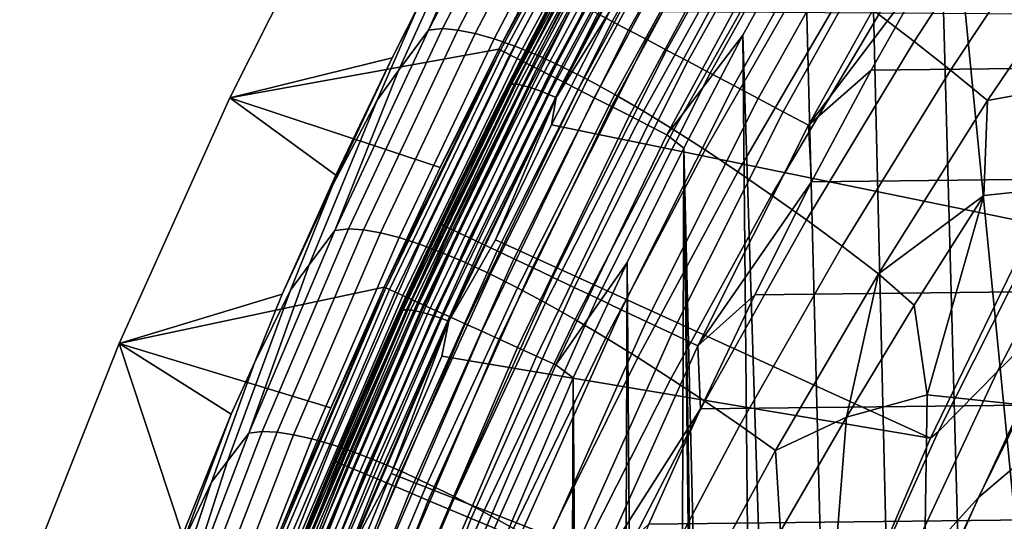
# Model space of a CAD drawing. Header units: metres. Extents: x -109 to 109, y -342 to 66.
# Tile 209 of 512: x -27.31 to -22.61, y 10.5 to 12.9. Entities that reach past the tile are written whole.
import ezdxf

# ---------------------------------------------------------------- set-up
doc = ezdxf.new("R2010")
doc.units = ezdxf.units.M
doc.layers.add('solid_K_24_62_16_000B91', color=7, linetype='CONTINUOUS')

msp = doc.modelspace()

# ---------------------------------------------------------------- linework, layer by layer
at = {"layer": 'solid_K_24_62_16_000B91'}
for points in [[(-21.955074, 9.694056, 31), (-22.270996, 15.416928, 31), (-22.94043, 14.401933, 31), (-22.379292, 8.669904, 31)], [(-22.755859, 7.626982, 31), (-22.94043, 14.401933, 31), (-23.258007, 13.883227, 31), (-23.083792, 6.56799, 31)], [(-22.755859, 7.626982, 31), (-22.379292, 8.669904, 31), (-22.94043, 14.401933, 31)], [(-23.951696, 14.000112, 84.214653), (-24.550398, 12.926881, 84.214653), (-24.481211, 12.890268, 84.32914), (-23.884197, 13.960474, 84.32914)], [(-23.884197, 13.960474, 84.32914), (-24.481211, 12.890268, 84.32914), (-24.402973, 12.848866, 84.435905), (-23.807867, 13.915651, 84.435905)], [(-23.807867, 13.915651, 84.435905), (-24.402973, 12.848866, 84.435905), (-24.316353, 12.803027, 84.534042), (-23.72336, 13.866027, 84.534042)], [(-24.416363, 13.86235, 30.136866), (-24.728909, 13.315363, 30.034899), (-25.021389, 12.757268, 30.034899)], [(-25.013575, 12.75322, 30.136866), (-24.416363, 13.86235, 30.136866), (-25.021389, 12.757268, 30.034899)], [(-24.996468, 12.744497, 30.237499), (-24.399664, 13.852869, 30.237499), (-24.416363, 13.86235, 30.136866), (-25.013575, 12.75322, 30.136866)], [(-23.72336, 13.866027, 84.534042), (-24.316353, 12.803027, 84.534042), (-24.222094, 12.753146, 84.622704), (-23.631399, 13.812024, 84.622704)], [(-23.083792, 6.56799, 31), (-23.258007, 13.883227, 31), (-23.56403, 13.357222, 31), (-23.362509, 5.494824, 31)], [(-24.399664, 13.852869, 30.237499), (-24.996468, 12.744497, 30.237499), (-24.970276, 12.731145, 30.335642), (-24.3741, 13.838354, 30.335642)], [(-24.3741, 13.838354, 30.335642), (-24.970276, 12.731145, 30.335642), (-24.935278, 12.713301, 30.430262), (-24.339935, 13.818958, 30.430262)], [(-24.339935, 13.818958, 30.430262), (-24.935278, 12.713301, 30.430262), (-24.891838, 12.691153, 30.520365), (-24.297533, 13.794885, 30.520365)], [(-23.631399, 13.812024, 84.622704), (-24.222094, 12.753146, 84.622704), (-24.120998, 12.699648, 84.701141), (-23.53277, 13.754107, 84.701141)], [(-25.357197, 12.847535, -18.325809), (-24.872658, 13.790047, -18.145374), (-24.804371, 13.798229, -18.406956), (-25.290287, 12.855536, -18.573462)], [(-25.038822, 13.570176, -17.92396), (-24.872658, 13.790047, -18.145374), (-25.357197, 12.847535, -18.325809)], [(-25.290287, 12.855536, -18.573462), (-24.804371, 13.798229, -18.406956), (-24.730377, 13.789824, -18.667189), (-25.217142, 12.848611, -18.819571)], [(-25.217142, 12.848611, -18.819571), (-24.730377, 13.789824, -18.667189), (-24.647373, 13.771318, -18.924099), (-25.135178, 12.8324, -19.062384)], [(-25.135178, 12.8324, -19.062384), (-24.647373, 13.771318, -18.924099), (-24.55555, 13.742718, -19.176971), (-25.044579, 12.806907, -19.301224)], [(-24.910572, 12.720015, 44.235161), (-24.464212, 13.554992, 44.42802), (-24.334726, 13.784843, 44.471226)], [(-24.410765, 13.643133, 44.400349), (-24.910572, 12.720015, 44.235161), (-24.334726, 13.784843, 44.471226)], [(-24.297533, 13.794885, 30.520365), (-24.891838, 12.691153, 30.520365), (-24.840412, 12.664933, 30.605007), (-24.247335, 13.766385, 30.605007)], [(-24.247335, 13.766385, 30.605007), (-24.840412, 12.664933, 30.605007), (-24.781542, 12.634918, 30.683298), (-24.189869, 13.73376, 30.683298)], [(-23.210245, 12.923646, -21.339005), (-22.668913, 13.770308, -21.34203), (-22.497952, 13.629315, -21.520205), (-23.041479, 12.793923, -21.506218)], [(-25.044579, 12.806907, -19.301224), (-24.55555, 13.742718, -19.176971), (-24.45509, 13.704028, -19.425087), (-24.94553, 12.772134, -19.535408)], [(-24.189869, 13.73376, 30.683298), (-24.781542, 12.634918, 30.683298), (-24.715843, 12.601422, 30.754417), (-24.12574, 13.697351, 30.754417)], [(-23.53277, 13.754107, 84.701141), (-24.120998, 12.699648, 84.701141), (-24.013931, 12.642989, 84.768677), (-23.428314, 13.692768, 84.768677)], [(-24.728909, 13.315363, 30.034899), (-25.72591, 13.675187), (-26.30467, 12.525872), (-25.021389, 12.757268, 30.034899)], [(-25.250961, 13.271944, -17.420633), (-25.531448, 12.71674, -17.513603), (-26.30467, 12.525872), (-25.72591, 13.675187)], [(-24.94553, 12.772134, -19.535408), (-24.45509, 13.704028, -19.425087), (-24.346182, 13.655255, -19.667723), (-24.838221, 12.728083, -19.764256)], [(-24.12574, 13.697351, 30.754417), (-24.715843, 12.601422, 30.754417), (-24.644007, 12.564797, 30.817619), (-24.055618, 13.657539, 30.817619)], [(-23.428314, 13.692768, 84.768677), (-24.013931, 12.642989, 84.768677), (-23.90181, 12.583655, 84.824738), (-23.318926, 13.628532, 84.824738)], [(22.643448, 13.701851, 84.926178), (-22.950981, 13.182799, 84.926178), (-23.246618, 12.656891, 84.926178), (22.950975, 13.182808, 84.926178)], [(-24.399685, 13.645257, 44.362724), (-24.962334, 12.590356, 44.128857), (-24.97366, 12.58777, 44.166382), (-24.410765, 13.643133, 44.400349)], [(-24.410765, 13.643133, 44.400349), (-24.97366, 12.58777, 44.166382), (-24.910572, 12.720015, 44.235161)], [(-24.384438, 13.644726, 44.326527), (-24.946749, 12.59046, 44.0928), (-24.962334, 12.590356, 44.128857), (-24.399685, 13.645257, 44.362724)], [(-24.365284, 13.641549, 44.292377), (-24.92717, 12.58808, 44.05883), (-24.946749, 12.59046, 44.0928), (-24.384438, 13.644726, 44.326527)], [(-24.342554, 13.635781, 44.260864), (-24.903936, 12.583259, 44.027527), (-24.92717, 12.58808, 44.05883), (-24.365284, 13.641549, 44.292377)], [(-24.316637, 13.627521, 44.232529), (-24.877443, 12.576077, 43.999428), (-24.903936, 12.583259, 44.027527), (-24.342554, 13.635781, 44.260864)], [(-24.287977, 13.616908, 44.207848), (-24.848146, 12.566659, 43.975014), (-24.877443, 12.576077, 43.999428), (-24.316637, 13.627521, 44.232529)], [(-24.838221, 12.728083, -19.764256), (-24.346182, 13.655255, -19.667723), (-24.229019, 13.59641, -19.904169), (-24.722836, 12.674764, -19.987093)], [(-24.055618, 13.657539, 30.817619), (-24.644007, 12.564797, 30.817619), (-24.566786, 12.525427, 30.872238), (-23.980242, 13.614745, 30.872238)], [(-23.318926, 13.628532, 84.824738), (-23.90181, 12.583655, 84.824738), (-23.785591, 12.522154, 84.868843), (-23.205542, 13.56195, 84.868843)], [(-23.041479, 12.793923, -21.506218), (-22.497952, 13.629315, -21.520205), (-22.32238, 13.480247, -21.686901), (-22.868195, 12.656711, -21.662416)], [(-24.257065, 13.604128, 44.187256), (-24.816547, 12.555165, 43.954708), (-24.848146, 12.566659, 43.975014), (-24.287977, 13.616908, 44.207848)], [(-24.22443, 13.589396, 44.171101), (-24.783188, 12.541793, 43.93885), (-24.816547, 12.555165, 43.954708), (-24.257065, 13.604128, 44.187256)], [(-24.190634, 13.572969, 44.159657), (-24.748642, 12.526772, 43.927723), (-24.783188, 12.541793, 43.93885), (-24.22443, 13.589396, 44.171101)], [(-24.190634, 13.572969, 44.159657), (-24.492624, 12.938356, 44.016392), (-24.748642, 12.526772, 43.927723)], [(-24.722836, 12.674764, -19.987093), (-24.229019, 13.59641, -19.904169), (-24.103907, 13.527644, -20.133799), (-24.599678, 12.612313, -20.203331)], [(-23.980242, 13.614745, 30.872238), (-24.566786, 12.525427, 30.872238), (-24.484993, 12.483725, 30.917702), (-23.900402, 13.569416, 30.917702)], [(-25.156715, 13.410809, -17.691837), (-25.038822, 13.570176, -17.92396), (-25.357197, 12.847535, -18.325809), (-25.50001, 12.655008, -18.112213)], [(-24.910572, 12.720015, 44.235161), (-24.757841, 13.01365, 44.309303), (-24.464212, 13.554992, 44.42802)], [(-24.599678, 12.612313, -20.203331), (-24.103907, 13.527644, -20.133799), (-23.97127, 13.449256, -20.356083), (-24.469168, 12.541004, -20.412474)], [(-23.900402, 13.569416, 30.917702), (-24.484993, 12.483725, 30.917702), (-24.399485, 12.440128, 30.953533), (-23.816935, 13.522029, 30.953533)], [(-23.205542, 13.56195, 84.868843), (-23.785591, 12.522154, 84.868843), (-23.666267, 12.459009, 84.900612), (-23.089128, 13.493589, 84.900612)], [(-23.816935, 13.522029, 30.953533), (-24.399485, 12.440128, 30.953533), (-24.311157, 12.395096, 30.979355), (-23.730717, 13.47308, 30.979355)], [(-23.089128, 13.493589, 84.900612), (-23.666267, 12.459009, 84.900612), (-23.544861, 12.394762, 84.919785), (-22.970682, 13.424035, 84.919785)], [(-22.868195, 12.656711, -21.662416), (-22.32238, 13.480247, -21.686901), (-22.142635, 13.323431, -21.841558), (-22.690821, 12.512311, -21.807077)], [(-24.469168, 12.541004, -20.412474), (-23.97127, 13.449256, -20.356083), (-23.831537, 13.36155, -20.570501), (-24.331724, 12.461114, -20.614031)], [(-23.730717, 13.47308, 30.979355), (-24.311157, 12.395096, 30.979355), (-24.220942, 12.3491, 30.994898), (-23.642654, 13.423083, 30.994898)], [(-25.50001, 12.655008, -18.112213), (-25.602758, 12.51465, -17.889242), (-25.415285, 12.943177, -17.533743), (-25.156715, 13.410809, -17.691837)], [(-23.642654, 13.423083, 30.994898), (-24.220942, 12.3491, 30.994898), (-23.858149, 12.824492, 31), (-23.56403, 13.357222, 31)], [(-22.970682, 13.424035, 84.919785), (-23.544861, 12.394762, 84.919785), (-22.950981, 13.182799, 84.926178)], [(-24.331724, 12.461114, -20.614031), (-23.831537, 13.36155, -20.570501), (-23.685141, 13.264832, -20.776525), (-24.187771, 12.372921, -20.80751)], [(-23.362509, 5.494824, 31), (-23.56403, 13.357222, 31), (-23.858149, 12.824492, 31), (-23.591349, 4.41001, 31)], [(-22.690821, 12.512311, -21.807077), (-22.142635, 13.323431, -21.841558), (-22.368879, 12.571449, -21.951136)], [(-25.415285, 12.943177, -17.533743), (-25.531448, 12.71674, -17.513603), (-25.250961, 13.271944, -17.420633)], [(-24.187771, 12.372921, -20.80751), (-23.685141, 13.264832, -20.776525), (-23.532505, 13.159406, -20.973635), (-24.037729, 12.276704, -20.99242)], [(-24.757841, 13.01365, 44.309303), (-25.039639, 12.465692, 44.189117), (-25.227131, 12.083807, 83.426178), (-24.656677, 13.203385, 83.426178)], [(-24.742847, 13.028724, 83.562515), (-24.656677, 13.203385, 83.426178), (-25.227131, 12.083807, 83.426178)], [(-24.037729, 12.276704, -20.99242), (-23.532505, 13.159406, -20.973635), (-23.374063, 13.045575, -21.161303), (-23.882021, 12.17274, -21.16827)], [(-23.544861, 12.394762, 84.919785), (-23.246618, 12.656891, 84.926178), (-22.950981, 13.182799, 84.926178)], [(22.950975, 13.182808, 84.926178), (-23.246618, 12.656891, 84.926178), (-23.530222, 12.124351, 84.926178), (23.246613, 12.6569, 84.926178)], [(-24.742847, 13.028724, 83.562515), (-25.227131, 12.083807, 83.426178), (-25.297808, 11.92145, 83.562515)], [(-24.742847, 13.028724, 83.562515), (-25.297808, 11.92145, 83.562515), (-25.280659, 11.913324, 83.699898), (-24.726076, 13.019848, 83.699898)], [(-24.726076, 13.019848, 83.699898), (-25.280659, 11.913324, 83.699898), (-25.252115, 11.8998, 83.834938), (-24.698158, 13.005075, 83.834938)], [(-24.910572, 12.720015, 44.235161), (-25.039639, 12.465692, 44.189117), (-24.757841, 13.01365, 44.309303)], [(-23.882021, 12.17274, -21.16827), (-23.374063, 13.045575, -21.161303), (-23.210245, 12.923646, -21.339005), (-23.721067, 12.061309, -21.334568)], [(-24.698158, 13.005075, 83.834938), (-25.252115, 11.8998, 83.834938), (-25.212423, 11.880994, 83.966492), (-24.659338, 12.984531, 83.966492)], [(-24.659338, 12.984531, 83.966492), (-25.212423, 11.880994, 83.966492), (-25.161921, 11.857065, 84.093422), (-24.609943, 12.958392, 84.093422)], [(-25.602758, 12.51465, -17.889242), (-25.815674, 12.106355, -17.729513), (-25.531448, 12.71674, -17.513603), (-25.415285, 12.943177, -17.533743)], [(-24.609943, 12.958392, 84.093422), (-25.161921, 11.857065, 84.093422), (-25.10104, 11.828218, 84.214653), (-24.550398, 12.926881, 84.214653)], [(-24.550398, 12.926881, 84.214653), (-25.10104, 11.828218, 84.214653), (-25.0303, 11.794702, 84.32914), (-24.481211, 12.890268, 84.32914)], [(-24.492624, 12.938356, 44.016392), (-21.925541, 12.922923, 44.01297), (-22.467926, 11.923563, 43.791416), (-24.771498, 12.396084, 43.896172)], [(-24.748642, 12.526772, 43.927723), (-24.492624, 12.938356, 44.016392), (-24.771498, 12.396084, 43.896172)], [(-23.721067, 12.061309, -21.334568), (-23.210245, 12.923646, -21.339005), (-23.041479, 12.793923, -21.506218), (-23.555294, 11.942688, -21.490822)], [(-24.481211, 12.890268, 84.32914), (-25.0303, 11.794702, 84.32914), (-24.950308, 11.756801, 84.435905), (-24.402973, 12.848866, 84.435905)], [(-25.80423, 11.892107, -18.505621), (-25.357197, 12.847535, -18.325809), (-25.290287, 12.855536, -18.573462), (-25.738859, 11.899879, -18.739208)], [(-25.50001, 12.655008, -18.112213), (-25.357197, 12.847535, -18.325809), (-25.80423, 11.892107, -18.505621)], [(-25.738859, 11.899879, -18.739208), (-25.290287, 12.855536, -18.573462), (-25.217142, 12.848611, -18.819571), (-25.666843, 11.894407, -18.971067)], [(-25.666843, 11.894407, -18.971067), (-25.217142, 12.848611, -18.819571), (-25.135178, 12.8324, -19.062384), (-25.586246, 11.880447, -19.199671)], [(-25.586246, 11.880447, -19.199671), (-25.135178, 12.8324, -19.062384), (-25.044579, 12.806907, -19.301224), (-25.497248, 11.858001, -19.424374)], [(-24.402973, 12.848866, 84.435905), (-24.950308, 11.756801, 84.435905), (-24.861746, 11.714839, 84.534042), (-24.316353, 12.803027, 84.534042)], [(-24.220942, 12.3491, 30.994898), (-24.140318, 12.285106, 31), (-23.858149, 12.824492, 31)], [(-23.769844, 3.315768, 31), (-23.858149, 12.824492, 31), (-24.140318, 12.285106, 31), (-23.897621, 2.214436, 31)], [(-23.769844, 3.315768, 31), (-23.591349, 4.41001, 31), (-23.858149, 12.824492, 31)], [(-25.497248, 11.858001, -19.424374), (-25.044579, 12.806907, -19.301224), (-24.94553, 12.772134, -19.535408), (-25.40003, 11.827068, -19.644535)], [(-24.316353, 12.803027, 84.534042), (-24.861746, 11.714839, 84.534042), (-24.765371, 11.669176, 84.622704), (-24.222094, 12.753146, 84.622704)], [(-23.555294, 11.942688, -21.490822), (-23.041479, 12.793923, -21.506218), (-22.868195, 12.656711, -21.662416), (-23.385118, 11.817156, -21.636541)], [(-25.301277, 12.192752, 30.034899), (-25.021389, 12.757268, 30.034899), (-26.30467, 12.525872)], [(-25.013575, 12.75322, 30.136866), (-25.301277, 12.192752, 30.034899), (-25.56843, 11.622099, 30.034899)], [(-25.560434, 11.618419, 30.136866), (-25.013575, 12.75322, 30.136866), (-25.56843, 11.622099, 30.034899)], [(-25.542953, 11.610473, 30.237499), (-24.996468, 12.744497, 30.237499), (-25.013575, 12.75322, 30.136866), (-25.560434, 11.618419, 30.136866)], [(-24.996468, 12.744497, 30.237499), (-25.542953, 11.610473, 30.237499), (-25.516191, 11.598308, 30.335642), (-24.970276, 12.731145, 30.335642)], [(-24.970276, 12.731145, 30.335642), (-25.516191, 11.598308, 30.335642), (-25.480427, 11.582051, 30.430262), (-24.935278, 12.713301, 30.430262)], [(-25.40003, 11.827068, -19.644535), (-24.94553, 12.772134, -19.535408), (-24.838221, 12.728083, -19.764256), (-25.294779, 11.78765, -19.859518)], [(-25.013575, 12.75322, 30.136866), (-25.021389, 12.757268, 30.034899), (-25.301277, 12.192752, 30.034899)], [(-25.294779, 11.78765, -19.859518), (-24.838221, 12.728083, -19.764256), (-24.722836, 12.674764, -19.987093), (-25.181679, 11.73975, -20.06868)], [(-24.222094, 12.753146, 84.622704), (-24.765371, 11.669176, 84.622704), (-24.66201, 11.620201, 84.701141), (-24.120998, 12.699648, 84.701141)], [(-25.531448, 12.71674, -17.513603), (-25.799734, 12.155445, -17.60854), (-26.30467, 12.525872)], [(-25.815674, 12.106355, -17.729513), (-25.799734, 12.155445, -17.60854), (-25.531448, 12.71674, -17.513603)], [(-24.935278, 12.713301, 30.430262), (-25.480427, 11.582051, 30.430262), (-25.436037, 11.561874, 30.520365), (-24.891838, 12.691153, 30.520365)], [(-25.4394, 11.632214, 43.993999), (-25.039639, 12.465692, 44.189117), (-24.910572, 12.720015, 44.235161)], [(-24.97366, 12.58777, 44.166382), (-25.4394, 11.632214, 43.993999), (-24.910572, 12.720015, 44.235161)], [(-24.891838, 12.691153, 30.520365), (-25.436037, 11.561874, 30.520365), (-25.383488, 11.537989, 30.605007), (-24.840412, 12.664933, 30.605007)], [(-24.120998, 12.699648, 84.701141), (-24.66201, 11.620201, 84.701141), (-24.552542, 11.568335, 84.768677), (-24.013931, 12.642989, 84.768677)], [(-25.602758, 12.51465, -17.889242), (-25.50001, 12.655008, -18.112213), (-25.80423, 11.892107, -18.505621), (-25.925871, 11.728004, -18.299936)], [(-24.840412, 12.664933, 30.605007), (-25.383488, 11.537989, 30.605007), (-25.32333, 11.510644, 30.683298), (-24.781542, 12.634918, 30.683298)], [(-24.781542, 12.634918, 30.683298), (-25.32333, 11.510644, 30.683298), (-25.256195, 11.480129, 30.754417), (-24.715843, 12.601422, 30.754417)], [(-25.181679, 11.73975, -20.06868), (-24.722836, 12.674764, -19.987093), (-24.599678, 12.612313, -20.203331), (-25.061026, 11.683493, -20.271473)], [(-24.013931, 12.642989, 84.768677), (-24.552542, 11.568335, 84.768677), (-24.437904, 11.514018, 84.824738), (-23.90181, 12.583655, 84.824738)], [(23.246613, 12.6569, 84.926178), (-23.530222, 12.124351, 84.926178), (-23.801601, 11.585552, 84.926178), (23.530216, 12.12436, 84.926178)], [(-23.544861, 12.394762, 84.919785), (-23.530222, 12.124351, 84.926178), (-23.246618, 12.656891, 84.926178)], [(-23.385118, 11.817156, -21.636541), (-22.868195, 12.656711, -21.662416), (-22.690821, 12.512311, -21.807077), (-23.210968, 11.684987, -21.771236)], [(-22.645376, 11.217759, 42.19429), (-22.113647, 12.23265, 42.19429), (-21.679686, 12.632792, 41.055355), (-22.230169, 11.636828, 41.055355)], [(-24.962334, 12.590356, 44.128857), (-25.478973, 11.513276, 43.890076), (-25.490524, 11.510221, 43.927494), (-24.97366, 12.58777, 44.166382)], [(-24.97366, 12.58777, 44.166382), (-25.490524, 11.510221, 43.927494), (-25.4394, 11.632214, 43.993999)], [(-24.946749, 12.59046, 44.0928), (-25.463078, 11.514027, 43.85416), (-25.478973, 11.513276, 43.890076), (-24.962334, 12.590356, 44.128857)], [(-24.92717, 12.58808, 44.05883), (-25.44311, 11.51246, 43.82037), (-25.463078, 11.514027, 43.85416), (-24.946749, 12.59046, 44.0928)], [(-24.903936, 12.583259, 44.027527), (-25.419413, 11.508601, 43.78928), (-25.44311, 11.51246, 43.82037), (-24.92717, 12.58808, 44.05883)], [(-24.715843, 12.601422, 30.754417), (-25.256195, 11.480129, 30.754417), (-25.182789, 11.446762, 30.817619), (-24.644007, 12.564797, 30.817619)], [(-25.061026, 11.683493, -20.271473), (-24.599678, 12.612313, -20.203331), (-24.469168, 12.541004, -20.412474), (-24.933228, 11.619125, -20.467434)], [(-24.877443, 12.576077, 43.999428), (-25.392393, 11.502519, 43.761425), (-25.419413, 11.508601, 43.78928), (-24.903936, 12.583259, 44.027527)], [(-24.848146, 12.566659, 43.975014), (-25.362513, 11.494316, 43.737282), (-25.392393, 11.502519, 43.761425), (-24.877443, 12.576077, 43.999428)], [(-24.816547, 12.555165, 43.954708), (-25.330286, 11.484134, 43.717266), (-25.362513, 11.494316, 43.737282), (-24.848146, 12.566659, 43.975014)], [(-24.783188, 12.541793, 43.93885), (-25.296263, 11.472146, 43.701717), (-25.330286, 11.484134, 43.717266), (-24.816547, 12.555165, 43.954708)], [(-24.748642, 12.526772, 43.927723), (-25.261028, 11.458558, 43.690903), (-25.296263, 11.472146, 43.701717), (-24.783188, 12.541793, 43.93885)], [(-24.644007, 12.564797, 30.817619), (-25.182789, 11.446762, 30.817619), (-25.10388, 11.410895, 30.872238), (-24.566786, 12.525427, 30.872238)], [(-24.933228, 11.619125, -20.467434), (-24.469168, 12.541004, -20.412474), (-24.331724, 12.461114, -20.614031), (-24.798698, 11.546899, -20.656101)], [(-23.90181, 12.583655, 84.824738), (-24.437904, 11.514018, 84.824738), (-24.319078, 11.457717, 84.868843), (-23.785591, 12.522154, 84.868843)], [(-22.690821, 12.512311, -21.807077), (-22.368879, 12.571449, -21.951136), (-22.481462, 12.082412, -22.027119), (-22.709206, 12.058327, -21.922823)], [(-25.301277, 12.192752, 30.034899), (-26.30467, 12.525872), (-26.832184, 11.351964), (-25.56843, 11.622099, 30.034899)], [(-25.799734, 12.155445, -17.60854), (-26.055677, 11.58835, -17.705429), (-26.832184, 11.351964), (-26.30467, 12.525872)], [(-25.925871, 11.728004, -18.299936), (-26.014872, 11.607318, -18.086222), (-25.815674, 12.106355, -17.729513), (-25.602758, 12.51465, -17.889242)], [(-24.748642, 12.526772, 43.927723), (-25.038464, 11.847579, 43.77457), (-25.261028, 11.458558, 43.690903)], [(-24.566786, 12.525427, 30.872238), (-25.10388, 11.410895, 30.872238), (-25.020298, 11.372904, 30.917702), (-24.484993, 12.483725, 30.917702)], [(-24.748642, 12.526772, 43.927723), (-24.771498, 12.396084, 43.896172), (-25.038464, 11.847579, 43.77457)], [(-23.785591, 12.522154, 84.868843), (-24.319078, 11.457717, 84.868843), (-24.197081, 11.399913, 84.900612), (-23.666267, 12.459009, 84.900612)], [(-23.210968, 11.684987, -21.771236), (-22.690821, 12.512311, -21.807077), (-22.709206, 12.058327, -21.922823)], [(-25.4394, 11.632214, 43.993999), (-25.309443, 11.911381, 44.067554), (-25.039639, 12.465692, 44.189117)], [(-25.039639, 12.465692, 44.189117), (-25.309443, 11.911381, 44.067554), (-25.227131, 12.083807, 83.426178)], [(-24.484993, 12.483725, 30.917702), (-25.020298, 11.372904, 30.917702), (-24.93292, 11.333187, 30.953533), (-24.399485, 12.440128, 30.953533)], [(-24.798698, 11.546899, -20.656101), (-24.331724, 12.461114, -20.614031), (-24.187771, 12.372921, -20.80751), (-24.657848, 11.467067, -20.837021)], [(-23.666267, 12.459009, 84.900612), (-24.197081, 11.399913, 84.900612), (-24.07295, 11.341099, 84.919785), (-23.544861, 12.394762, 84.919785)], [(-24.399485, 12.440128, 30.953533), (-24.93292, 11.333187, 30.953533), (-24.842663, 11.292162, 30.979355), (-24.311157, 12.395096, 30.979355)], [(-24.771498, 12.396084, 43.896172), (-22.467926, 11.923563, 43.791416), (-22.962547, 10.900867, 43.56469), (-25.038464, 11.847579, 43.77457)], [(-24.311157, 12.395096, 30.979355), (-24.842663, 11.292162, 30.979355), (-24.750475, 11.250258, 30.994898), (-24.220942, 12.3491, 30.994898)], [(-24.657848, 11.467067, -20.837021), (-24.187771, 12.372921, -20.80751), (-24.037729, 12.276704, -20.99242), (-24.511093, 11.37988, -21.009731)], [(-23.544861, 12.394762, 84.919785), (-24.07295, 11.341099, 84.919785), (-23.530222, 12.124351, 84.926178)], [(-24.220942, 12.3491, 30.994898), (-24.750475, 11.250258, 30.994898), (-24.4102, 11.739719, 31), (-24.140318, 12.285106, 31)], [(-24.511093, 11.37988, -21.009731), (-24.037729, 12.276704, -20.99242), (-23.882021, 12.17274, -21.16827), (-24.358845, 11.285592, -21.173773)], [(-24.226236, -12.196234, 31), (-24.140318, 12.285106, 31), (-24.4102, 11.739719, 31)], [(-24, 0, 31), (-24.140318, 12.285106, 31), (-24.226236, -12.196234, 31), (-23.944628, -12.740226, 31)], [(-23.974386, 1.10841, 31), (-23.897621, 2.214436, 31), (-24.140318, 12.285106, 31)], [(-24, 0, 31), (-23.974386, 1.10841, 31), (-24.140318, 12.285106, 31)], [(-22.926861, 10.931711, 43.340183), (-22.411472, 11.952788, 43.340183), (-22.113647, 12.23265, 42.19429), (-22.645376, 11.217759, 42.19429)], [(-24.358845, 11.285592, -21.173773), (-23.882021, 12.17274, -21.16827), (-23.721067, 12.061309, -21.334568), (-24.201515, 11.184455, -21.32869)], [(-25.815674, 12.106355, -17.729513), (-26.055677, 11.58835, -17.705429), (-25.799734, 12.155445, -17.60854)], [(-24.07295, 11.341099, 84.919785), (-23.801601, 11.585552, 84.926178), (-23.530222, 12.124351, 84.926178)], [(23.530216, 12.12436, 84.926178), (-23.801601, 11.585552, 84.926178), (-24.060682, 11.040631, 84.926178), (23.801596, 11.585562, 84.926178)], [(-26.014872, 11.607318, -18.086222), (-26.186653, 11.260316, -17.924881), (-26.055677, 11.58835, -17.705429), (-25.815674, 12.106355, -17.729513)], [(-25.309443, 11.911381, 44.067554), (-25.567104, 11.350985, 43.944645), (-25.74678, 10.939763, 83.426178), (-25.227131, 12.083807, 83.426178)], [(-25.297808, 11.92145, 83.562515), (-25.227131, 12.083807, 83.426178), (-25.74678, 10.939763, 83.426178)], [(-22.52844, 11.059535, -22.28595), (-22.978987, 11.107071, -22.027119), (-22.709206, 12.058327, -21.922823), (-22.481462, 12.082412, -22.027119)], [(-24.201515, 11.184455, -21.32869), (-23.721067, 12.061309, -21.334568), (-23.555294, 11.942688, -21.490822), (-24.039516, 11.076721, -21.474022)], [(-23.210968, 11.684987, -21.771236), (-22.709206, 12.058327, -21.922823), (-23.040987, 11.534848, -21.893778)], [(-23.040987, 11.534848, -21.893778), (-22.709206, 12.058327, -21.922823), (-22.978987, 11.107071, -22.027119)], [(-22.73493, 10.61693, 41.055355), (-22.230169, 11.636828, 41.055355), (-21.77903, 11.988592, 39.925716), (-22.30101, 10.987149, 39.925716)], [(-24.039516, 11.076721, -21.474022), (-23.555294, 11.942688, -21.490822), (-23.385118, 11.817156, -21.636541), (-23.873264, 10.962642, -21.609312)], [(-22.962547, 10.900867, 43.56469), (-22.467926, 11.923563, 43.791416), (-22.411472, 11.952788, 43.340183), (-22.926861, 10.931711, 43.340183)], [(-26.213869, 10.925305, -18.684362), (-25.80423, 11.892107, -18.505621), (-25.738859, 11.899879, -18.739208), (-26.150213, 10.9328, -18.903776)], [(-25.925871, 11.728004, -18.299936), (-25.80423, 11.892107, -18.505621), (-26.213869, 10.925305, -18.684362)], [(-26.150213, 10.9328, -18.903776), (-25.738859, 11.899879, -18.739208), (-25.666843, 11.894407, -18.971067), (-26.079624, 10.928741, -19.121286)], [(-26.079624, 10.928741, -19.121286), (-25.666843, 11.894407, -18.971067), (-25.586246, 11.880447, -19.199671), (-26.000731, 10.916974, -19.335588)], [(-25.297808, 11.92145, 83.562515), (-25.74678, 10.939763, 83.426178), (-25.803244, 10.79071, 83.562515)], [(-25.297808, 11.92145, 83.562515), (-25.803244, 10.79071, 83.562515), (-25.785751, 10.783352, 83.699898), (-25.280659, 11.913324, 83.699898)], [(-25.280659, 11.913324, 83.699898), (-25.785751, 10.783352, 83.699898), (-25.756639, 10.771104, 83.834938), (-25.252115, 11.8998, 83.834938)], [(-25.252115, 11.8998, 83.834938), (-25.756639, 10.771104, 83.834938), (-25.716154, 10.754071, 83.966492), (-25.212423, 11.880994, 83.966492)], [(-25.212423, 11.880994, 83.966492), (-25.716154, 10.754071, 83.966492), (-25.664642, 10.7324, 84.093422), (-25.161921, 11.857065, 84.093422)], [(-25.4394, 11.632214, 43.993999), (-25.567104, 11.350985, 43.944645), (-25.309443, 11.911381, 44.067554)], [(-26.000731, 10.916974, -19.335588), (-25.586246, 11.880447, -19.199671), (-25.497248, 11.858001, -19.424374), (-25.913715, 10.897498, -19.54608)], [(-25.913715, 10.897498, -19.54608), (-25.497248, 11.858001, -19.424374), (-25.40003, 11.827068, -19.644535), (-25.818754, 10.87031, -19.752159)], [(-25.161921, 11.857065, 84.093422), (-25.664642, 10.7324, 84.093422), (-25.602545, 10.706275, 84.214653), (-25.10104, 11.828218, 84.214653)], [(-25.261028, 11.458558, 43.690903), (-25.038464, 11.847579, 43.77457), (-22.962547, 10.900867, 43.56469), (-25.293438, 11.293008, 43.651627)], [(-25.818754, 10.87031, -19.752159), (-25.40003, 11.827068, -19.644535), (-25.294779, 11.78765, -19.859518), (-25.716028, 10.835408, -19.953222)], [(-25.716028, 10.835408, -19.953222), (-25.294779, 11.78765, -19.859518), (-25.181679, 11.73975, -20.06868), (-25.605719, 10.792794, -20.148676)], [(-25.10104, 11.828218, 84.214653), (-25.602545, 10.706275, 84.214653), (-25.530394, 10.67592, 84.32914), (-25.0303, 11.794702, 84.32914)], [(-25.0303, 11.794702, 84.32914), (-25.530394, 10.67592, 84.32914), (-25.448803, 10.641594, 84.435905), (-24.950308, 11.756801, 84.435905)], [(-23.873264, 10.962642, -21.609312), (-23.385118, 11.817156, -21.636541), (-23.210968, 11.684987, -21.771236), (-23.703171, 10.842467, -21.734098)], [(-24.950308, 11.756801, 84.435905), (-25.448803, 10.641594, 84.435905), (-25.358471, 10.603591, 84.534042), (-24.861746, 11.714839, 84.534042)], [(-26.014872, 11.607318, -18.086222), (-25.925871, 11.728004, -18.299936), (-26.213869, 10.925305, -18.684362), (-26.3165, 10.790566, -18.486702)], [(-25.605719, 10.792794, -20.148676), (-25.181679, 11.73975, -20.06868), (-25.061026, 11.683493, -20.271473), (-25.488115, 10.742579, -20.338001)], [(-24.861746, 11.714839, 84.534042), (-25.358471, 10.603591, 84.534042), (-25.260172, 10.562236, 84.622704), (-24.765371, 11.669176, 84.622704)], [(-24.750475, 11.250258, 30.994898), (-24.667767, 11.188391, 31), (-24.4102, 11.739719, 31)], [(-24.495449, -11.646093, 31), (-24.4102, 11.739719, 31), (-24.667767, 11.188391, 31)], [(-24.495449, -11.646093, 31), (-24.226236, -12.196234, 31), (-24.4102, 11.739719, 31)], [(-25.488115, 10.742579, -20.338001), (-25.061026, 11.683493, -20.271473), (-24.933228, 11.619125, -20.467434), (-25.363617, 10.684983, -20.520769)], [(-24.765371, 11.669176, 84.622704), (-25.260172, 10.562236, 84.622704), (-25.154743, 10.517881, 84.701141), (-24.66201, 11.620201, 84.701141)], [(-23.703171, 10.842467, -21.734098), (-23.210968, 11.684987, -21.771236), (-23.364016, 11.001086, -21.863993)], [(-23.210968, 11.684987, -21.771236), (-23.040987, 11.534848, -21.893778), (-23.364016, 11.001086, -21.863993)], [(-25.822714, 11.045597, 30.034899), (-25.56843, 11.622099, 30.034899), (-26.832184, 11.351964)], [(-26.3165, 10.790566, -18.486702), (-26.393122, 10.690129, -18.282356), (-26.186653, 11.260316, -17.924881), (-26.014872, 11.607318, -18.086222)], [(-25.560434, 11.618419, 30.136866), (-25.822714, 11.045597, 30.034899), (-26.064003, 10.463535, 30.034899)], [(-26.055845, 10.460231, 30.136866), (-25.560434, 11.618419, 30.136866), (-26.064003, 10.463535, 30.034899)], [(-26.038025, 10.453077, 30.237499), (-25.542953, 11.610473, 30.237499), (-25.560434, 11.618419, 30.136866), (-26.055845, 10.460231, 30.136866)], [(-25.542953, 11.610473, 30.237499), (-26.038025, 10.453077, 30.237499), (-26.010744, 10.442125, 30.335642), (-25.516191, 11.598308, 30.335642)], [(-25.92037, 10.523465, 43.748196), (-25.567104, 11.350985, 43.944645), (-25.4394, 11.632214, 43.993999)], [(-25.490524, 11.510221, 43.927494), (-25.92037, 10.523465, 43.748196), (-25.4394, 11.632214, 43.993999)], [(-25.560434, 11.618419, 30.136866), (-25.56843, 11.622099, 30.034899), (-25.822714, 11.045597, 30.034899)], [(-25.363617, 10.684983, -20.520769), (-24.933228, 11.619125, -20.467434), (-24.798698, 11.546899, -20.656101), (-25.232622, 10.620234, -20.696554)], [(-24.66201, 11.620201, 84.701141), (-25.154743, 10.517881, 84.701141), (-25.043089, 10.470907, 84.768677), (-24.552542, 11.568335, 84.768677)], [(-23.130556, 10.179811, 42.19429), (-22.645376, 11.217759, 42.19429), (-22.230169, 11.636828, 41.055355), (-22.73493, 10.61693, 41.055355)], [(-26.186653, 11.260316, -17.924881), (-26.299152, 11.015713, -17.804289), (-26.832184, 11.351964), (-26.055677, 11.58835, -17.705429)], [(-25.516191, 11.598308, 30.335642), (-26.010744, 10.442125, 30.335642), (-25.974287, 10.427489, 30.430262), (-25.480427, 11.582051, 30.430262)], [(-25.480427, 11.582051, 30.430262), (-25.974287, 10.427489, 30.430262), (-25.929035, 10.409324, 30.520365), (-25.436037, 11.561874, 30.520365)], [(-25.436037, 11.561874, 30.520365), (-25.929035, 10.409324, 30.520365), (-25.875467, 10.387818, 30.605007), (-25.383488, 11.537989, 30.605007)], [(-24.552542, 11.568335, 84.768677), (-25.043089, 10.470907, 84.768677), (-24.926161, 10.421715, 84.824738), (-24.437904, 11.514018, 84.824738)], [(23.801596, 11.585562, 84.926178), (-24.060682, 11.040631, 84.926178), (-24.307245, 10.490058, 84.926178), (24.060677, 11.040641, 84.926178)], [(-24.07295, 11.341099, 84.919785), (-24.060682, 11.040631, 84.926178), (-23.801601, 11.585552, 84.926178)], [(-25.478973, 11.513276, 43.890076), (-25.948801, 10.415972, 43.646809), (-25.960558, 10.412439, 43.684124), (-25.490524, 11.510221, 43.927494)], [(-25.490524, 11.510221, 43.927494), (-25.960558, 10.412439, 43.684124), (-25.92037, 10.523465, 43.748196)], [(-25.463078, 11.514027, 43.85416), (-25.932625, 10.41738, 43.611042), (-25.948801, 10.415972, 43.646809), (-25.478973, 11.513276, 43.890076)], [(-25.44311, 11.51246, 43.82037), (-25.912304, 10.416638, 43.577435), (-25.932625, 10.41738, 43.611042), (-25.463078, 11.514027, 43.85416)], [(-25.419413, 11.508601, 43.78928), (-25.888187, 10.41376, 43.546562), (-25.912304, 10.416638, 43.577435), (-25.44311, 11.51246, 43.82037)], [(-25.392393, 11.502519, 43.761425), (-25.860687, 10.408795, 43.518951), (-25.888187, 10.41376, 43.546562), (-25.419413, 11.508601, 43.78928)], [(-25.383488, 11.537989, 30.605007), (-25.875467, 10.387818, 30.605007), (-25.814144, 10.3632, 30.683298), (-25.32333, 11.510644, 30.683298)], [(-25.32333, 11.510644, 30.683298), (-25.814144, 10.3632, 30.683298), (-25.745708, 10.335727, 30.754417), (-25.256195, 11.480129, 30.754417)], [(-25.232622, 10.620234, -20.696554), (-24.798698, 11.546899, -20.656101), (-24.657848, 11.467067, -20.837021), (-25.095533, 10.548558, -20.864929)], [(-24.437904, 11.514018, 84.824738), (-24.926161, 10.421715, 84.824738), (-24.804962, 10.370725, 84.868843), (-24.319078, 11.457717, 84.868843)], [(-23.364016, 11.001086, -21.863993), (-23.040987, 11.534848, -21.893778), (-22.978987, 11.107071, -22.027119)], [(-25.362513, 11.494316, 43.737282), (-25.830278, 10.401828, 43.495083), (-25.860687, 10.408795, 43.518951), (-25.392393, 11.502519, 43.761425)], [(-25.330286, 11.484134, 43.717266), (-25.797482, 10.392978, 43.475361), (-25.830278, 10.401828, 43.495083), (-25.362513, 11.494316, 43.737282)], [(-25.296263, 11.472146, 43.701717), (-25.762856, 10.382398, 43.460125), (-25.797482, 10.392978, 43.475361), (-25.330286, 11.484134, 43.717266)], [(-25.261028, 11.458558, 43.690903), (-25.726997, 10.370267, 43.449635), (-25.762856, 10.382398, 43.460125), (-25.296263, 11.472146, 43.701717)], [(-25.256195, 11.480129, 30.754417), (-25.745708, 10.335727, 30.754417), (-25.670879, 10.305687, 30.817619), (-25.182789, 11.446762, 30.817619)], [(-25.261028, 11.458558, 43.690903), (-25.536224, 10.732708, 43.527409), (-25.726997, 10.370267, 43.449635)], [(-25.261028, 11.458558, 43.690903), (-25.293438, 11.293008, 43.651627), (-25.536224, 10.732708, 43.527409)], [(-25.095533, 10.548558, -20.864929), (-24.657848, 11.467067, -20.837021), (-24.511093, 11.37988, -21.009731), (-24.952753, 10.470183, -21.025469)], [(-25.182789, 11.446762, 30.817619), (-25.670879, 10.305687, 30.817619), (-25.590441, 10.273395, 30.872238), (-25.10388, 11.410895, 30.872238)], [(-24.319078, 11.457717, 84.868843), (-24.804962, 10.370725, 84.868843), (-24.680525, 10.318374, 84.900612), (-24.197081, 11.399913, 84.900612)], [(-25.10388, 11.410895, 30.872238), (-25.590441, 10.273395, 30.872238), (-25.505239, 10.239191, 30.917702), (-25.020298, 11.372904, 30.917702)], [(-25.020298, 11.372904, 30.917702), (-25.505239, 10.239191, 30.917702), (-25.416168, 10.203434, 30.953533), (-24.93292, 11.333187, 30.953533)], [(-24.952753, 10.470183, -21.025469), (-24.511093, 11.37988, -21.009731), (-24.358845, 11.285592, -21.173773), (-24.804682, 10.385336, -21.177748)], [(-24.197081, 11.399913, 84.900612), (-24.680525, 10.318374, 84.900612), (-24.553915, 10.265108, 84.919785), (-24.07295, 11.341099, 84.919785)], [(-25.822714, 11.045597, 30.034899), (-26.832184, 11.351964), (-27.307247, 10.156156), (-26.064003, 10.463535, 30.034899)], [(-26.530043, 10.437783, -17.905146), (-26.640425, 10.147739, -17.956179), (-27.307247, 10.156156), (-26.832184, 11.351964)], [(-26.299152, 11.015713, -17.804289), (-26.530043, 10.437783, -17.905146), (-26.832184, 11.351964)], [(-25.92037, 10.523465, 43.748196), (-25.812475, 10.784774, 43.820465), (-25.567104, 11.350985, 43.944645)], [(-25.567104, 11.350985, 43.944645), (-25.812475, 10.784774, 43.820465), (-25.74678, 10.939763, 83.426178)], [(-24.93292, 11.333187, 30.953533), (-25.416168, 10.203434, 30.953533), (-25.324162, 10.166498, 30.979355), (-24.842663, 11.292162, 30.979355)], [(-24.07295, 11.341099, 84.919785), (-24.553915, 10.265108, 84.919785), (-24.060682, 11.040631, 84.926178)], [(-25.293438, 11.293008, 43.651627), (-22.962547, 10.900867, 43.56469), (-23.395758, 9.888481, 43.340248), (-25.536224, 10.732708, 43.527409)], [(-24.842663, 11.292162, 30.979355), (-25.324162, 10.166498, 30.979355), (-25.230186, 10.128772, 30.994898), (-24.750475, 11.250258, 30.994898)], [(-24.804682, 10.385336, -21.177748), (-24.358845, 11.285592, -21.173773), (-24.201515, 11.184455, -21.32869), (-24.651722, 10.294243, -21.321339)], [(-26.393122, 10.690129, -18.282356), (-26.528267, 10.406117, -18.119495), (-26.299152, 11.015713, -17.804289), (-26.186653, 11.260316, -17.924881)], [(-24.750475, 11.250258, 30.994898), (-25.230186, 10.128772, 30.994898), (-25.145042, 10.070033, 31), (-24.667767, 11.188391, 31)], [(-24.752234, -11.089886, 31), (-24.667767, 11.188391, 31), (-25.145042, 10.070033, 31)], [(-24.752234, -11.089886, 31), (-24.495449, -11.646093, 31), (-24.667767, 11.188391, 31)], [(-24.651722, 10.294243, -21.321339), (-24.201515, 11.184455, -21.32869), (-24.039516, 11.076721, -21.474022), (-24.494272, 10.197131, -21.455818)], [(-23.395758, 9.888481, 43.340248), (-22.926861, 10.931711, 43.340183), (-22.645376, 11.217759, 42.19429), (-23.130556, 10.179811, 42.19429)], [(-22.994349, 10.055042, -22.28595), (-23.434219, 10.11129, -22.027119), (-23.364016, 11.001086, -21.863993), (-22.978987, 11.107071, -22.027119)], [(-22.52844, 11.059535, -22.28595), (-22.994349, 10.055042, -22.28595), (-22.978987, 11.107071, -22.027119)], [(-24.553915, 10.265108, 84.919785), (-24.307245, 10.490058, 84.926178), (-24.060682, 11.040631, 84.926178)], [(24.060677, 11.040641, 84.926178), (-24.307245, 10.490058, 84.926178), (-24.541252, 9.933911, 84.926178), (24.30724, 10.490067, 84.926178)], [(-24.494272, 10.197131, -21.455818), (-24.039516, 11.076721, -21.474022), (-23.873264, 10.962642, -21.609312), (-24.332737, 10.094229, -21.580759)], [(-22.994349, 10.055042, -22.28595), (-22.52844, 11.059535, -22.28595), (-22.125244, 10.951158, -22.569874), (-22.59325, 9.949844, -22.569874)], [(-26.528267, 10.406117, -18.119495), (-26.530043, 10.437783, -17.905146), (-26.299152, 11.015713, -17.804289)], [(-23.703171, 10.842467, -21.734098), (-23.364016, 11.001086, -21.863993), (-23.678129, 10.45701, -21.833469)], [(-23.678129, 10.45701, -21.833469), (-23.364016, 11.001086, -21.863993), (-23.434219, 10.11129, -22.027119)], [(-24.332737, 10.094229, -21.580759), (-23.873264, 10.962642, -21.609312), (-23.703171, 10.842467, -21.734098), (-24.167519, 9.985759, -21.695734)], [(-23.192926, 9.575194, 41.055355), (-22.73493, 10.61693, 41.055355), (-22.30101, 10.987149, 39.925716), (-22.776972, 9.963036, 39.925716)], [(-22.776972, 9.963036, 39.925716), (-22.30101, 10.987149, 39.925716), (-22.006994, 10.94562, 38.807678), (-22.479843, 9.938361, 38.807678)], [(-26.586233, 9.948674, -18.861589), (-26.213869, 10.925305, -18.684362), (-26.150213, 10.9328, -18.903776), (-26.524481, 9.955837, -19.066738)], [(-26.3165, 10.790566, -18.486702), (-26.213869, 10.925305, -18.684362), (-26.586233, 9.948674, -18.861589)], [(-26.524481, 9.955837, -19.066738), (-26.150213, 10.9328, -18.903776), (-26.079624, 10.928741, -19.121286), (-26.455622, 9.953142, -19.269825)], [(-26.455622, 9.953142, -19.269825), (-26.079624, 10.928741, -19.121286), (-26.000731, 10.916974, -19.335588), (-26.378784, 9.943496, -19.469767)], [(-26.378784, 9.943496, -19.469767), (-26.000731, 10.916974, -19.335588), (-25.913715, 10.897498, -19.54608), (-26.29414, 9.926896, -19.665998)], [(-26.29414, 9.926896, -19.665998), (-25.913715, 10.897498, -19.54608), (-25.818754, 10.87031, -19.752159), (-26.201864, 9.903336, -19.85796)], [(-25.812475, 10.784774, 43.820465), (-26.045412, 10.21303, 43.695072), (-26.214579, 9.773558, 83.426178), (-25.74678, 10.939763, 83.426178)], [(-25.803244, 10.79071, 83.562515), (-25.74678, 10.939763, 83.426178), (-26.214579, 9.773558, 83.426178)], [(-22.962547, 10.900867, 43.56469), (-22.926861, 10.931711, 43.340183), (-23.395758, 9.888481, 43.340248)], [(-26.201864, 9.903336, -19.85796), (-25.818754, 10.87031, -19.752159), (-25.716028, 10.835408, -19.953222), (-26.102135, 9.872812, -20.045088)], [(-26.102135, 9.872812, -20.045088), (-25.716028, 10.835408, -19.953222), (-25.605719, 10.792794, -20.148676), (-25.995127, 9.835324, -20.226824)], [(-24.167519, 9.985759, -21.695734), (-23.703171, 10.842467, -21.734098), (-23.678129, 10.45701, -21.833469), (-23.983099, 9.902719, -21.802214)], [(-26.393122, 10.690129, -18.282356), (-26.3165, 10.790566, -18.486702), (-26.586233, 9.948674, -18.861589), (-26.671988, 9.844102, -18.672085)], [(-25.803244, 10.79071, 83.562515), (-26.214579, 9.773558, 83.426178), (-26.258169, 9.638721, 83.562515)], [(-25.803244, 10.79071, 83.562515), (-26.258169, 9.638721, 83.562515), (-26.24037, 9.632144, 83.699898), (-25.785751, 10.783352, 83.699898)], [(-25.785751, 10.783352, 83.699898), (-26.24037, 9.632144, 83.699898), (-26.210743, 9.621196, 83.834938), (-25.756639, 10.771104, 83.834938)], [(-25.756639, 10.771104, 83.834938), (-26.210743, 9.621196, 83.834938), (-26.169544, 9.60597, 83.966492), (-25.716154, 10.754071, 83.966492)], [(-25.716154, 10.754071, 83.966492), (-26.169544, 9.60597, 83.966492), (-26.117125, 9.586598, 84.093422), (-25.664642, 10.7324, 84.093422)], [(-25.92037, 10.523465, 43.748196), (-26.045412, 10.21303, 43.695072), (-25.812475, 10.784774, 43.820465)], [(-25.995127, 9.835324, -20.226824), (-25.605719, 10.792794, -20.148676), (-25.488115, 10.742579, -20.338001), (-25.881123, 9.790968, -20.402689)], [(-25.664642, 10.7324, 84.093422), (-26.117125, 9.586598, 84.093422), (-26.053932, 9.563247, 84.214653), (-25.602545, 10.706275, 84.214653)], [(-25.881123, 9.790968, -20.402689), (-25.488115, 10.742579, -20.338001), (-25.363617, 10.684983, -20.520769), (-25.760508, 9.739941, -20.572287)], [(-25.536224, 10.732708, 43.527409), (-23.395758, 9.888481, 43.340248), (-23.408363, 9.857, 43.333271), (-25.76671, 10.166931, 43.401981)], [(-25.726997, 10.370267, 43.449635), (-25.536224, 10.732708, 43.527409), (-25.76671, 10.166931, 43.401981)], [(-26.671988, 9.844102, -18.672085), (-26.737585, 9.7644, -18.477228), (-26.528267, 10.406117, -18.119495), (-26.393122, 10.690129, -18.282356)], [(-25.602545, 10.706275, 84.214653), (-26.053932, 9.563247, 84.214653), (-25.980509, 9.536113, 84.32914), (-25.530394, 10.67592, 84.32914)], [(-25.530394, 10.67592, 84.32914), (-25.980509, 9.536113, 84.32914), (-25.89748, 9.505429, 84.435905), (-25.448803, 10.641594, 84.435905)], [(-25.760508, 9.739941, -20.572287), (-25.363617, 10.684983, -20.520769), (-25.232622, 10.620234, -20.696554), (-25.633665, 9.682446, -20.735224)], [(-25.448803, 10.641594, 84.435905), (-25.89748, 9.505429, 84.435905), (-25.805555, 9.471459, 84.534042), (-25.358471, 10.603591, 84.534042)], [(-25.633665, 9.682446, -20.735224), (-25.232622, 10.620234, -20.696554), (-25.095533, 10.548558, -20.864929), (-25.500988, 9.618684, -20.891106)], [(-23.568192, 9.120937, 42.19429), (-23.130556, 10.179811, 42.19429), (-22.73493, 10.61693, 41.055355), (-23.192926, 9.575194, 41.055355)], [(-25.358471, 10.603591, 84.534042), (-25.805555, 9.471459, 84.534042), (-25.705523, 9.434492, 84.622704), (-25.260172, 10.562236, 84.622704)], [(-26.352728, 9.395815, 43.498203), (-26.045412, 10.21303, 43.695072), (-25.92037, 10.523465, 43.748196)], [(-25.960558, 10.412439, 43.684124), (-26.352728, 9.395815, 43.498203), (-25.92037, 10.523465, 43.748196)], [(-25.260172, 10.562236, 84.622704), (-25.705523, 9.434492, 84.622704), (-25.598236, 9.394844, 84.701141), (-25.154743, 10.517881, 84.701141)], [(-25.500988, 9.618684, -20.891106), (-25.095533, 10.548558, -20.864929), (-24.952753, 10.470183, -21.025469), (-25.362862, 9.54886, -21.039537)], [(-25.154743, 10.517881, 84.701141), (-25.598236, 9.394844, 84.701141), (-25.484613, 9.352856, 84.768677), (-25.043089, 10.470907, 84.768677)]]:
    msp.add_3dface(points, dxfattribs=at)

doc.saveas('drawing.dxf')
